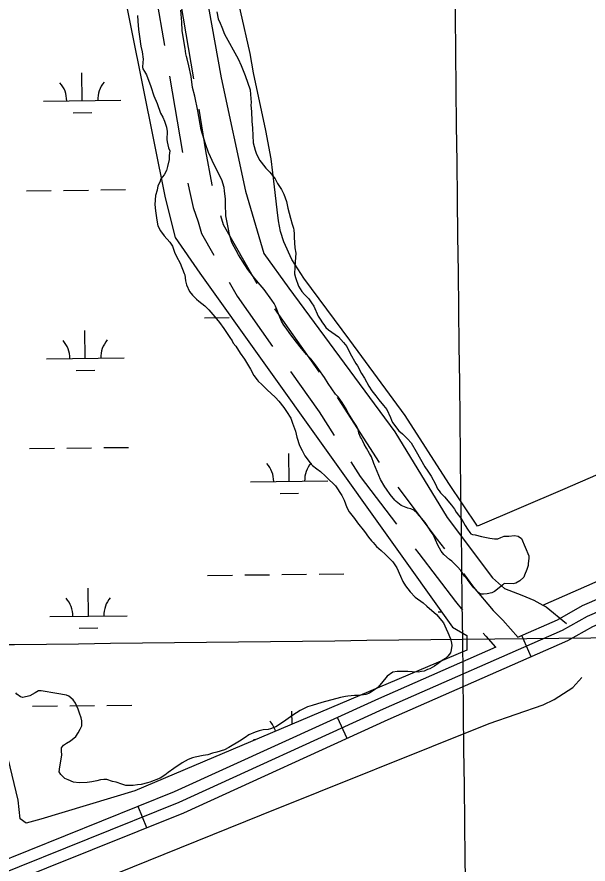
# Model space of a CAD drawing. Extents: x 3694830 to 3732949, y 415201 to 440970.
# Drawn here: x 3708994 to 3709732, y 426510 to 427603 of the extents above; entities that cross this region are included whole.
import ezdxf

# ---------------------------------------------------------------- set-up
doc = ezdxf.new("R2010")
doc.units = 0
for name, color, linetype in [('V-DTCH-CNTR', 7, 'Continuous'), ('V-GRID-MAJR', 7, 'Continuous'), ('V-ROAD-CNTR', 7, 'Continuous'), ('V-SITE-VEGE', 7, 'Continuous'), ('V-TOPO-SHOR', 7, 'Continuous'), ('V-WETL-SWMP', 7, 'Continuous')]:
    doc.layers.add(name, color=color, linetype=linetype)

msp = doc.modelspace()

# ---------------------------------------------------------------- linework, layer by layer
at = {"layer": 'V-DTCH-CNTR'}
for points in [[(3709294.88, 427555.874), (3709282.69, 427610.97500000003), (3709269.432, 427665.028), (3709257.328, 427729.646), (3709244.233, 427801.677), (3709230.321, 427900.153), (3709219.4930000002, 427989.083), (3709207.494, 428065.33400000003), (3709198.419, 428114.06200000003), (3709188.171, 428150.11100000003), (3709182.009, 428170.259), (3709176.932, 428193.572), (3709157.818, 428301.612), (3709145.6750000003, 428361.999), (3709128.572, 428458.39)], [(3710694.705, 427402.003), (3710582.699, 427353.84500000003), (3710424.551, 427290.24), (3710234.017, 427212.123), (3710089.1210000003, 427152.10000000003), (3710074.99, 427146.24700000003), (3709986.686, 427109.672), (3709812.639, 427041.981), (3709698.508, 426992.784), (3709588.629, 426945.664), (3709551.589, 427000.991), (3709495.2770000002, 427088.745), (3709423.716, 427185.628), (3709364.164, 427266.012), (3709349.048, 427289.943), (3709338.681, 427312.77400000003), (3709334.04, 427326.03500000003), (3709331.523, 427339.806), (3709330.065, 427354.094), (3709326.632, 427383.737), (3709322.2, 427419.733), (3709315.129, 427456.281), (3709299.414, 427530.98), (3709294.88, 427555.874)]]:
    msp.add_lwpolyline(points, dxfattribs=at)
at = {"layer": 'V-GRID-MAJR'}
for points in [[(3709640.947, 420742.549), (3709569.5810000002, 426799.866), (3709498.1780000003, 432860.268), (3709426.776, 438920.675), (3709426.74, 438923.75200000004)], [(3698983.973, 426676.689), (3704276.781, 426737.893), (3709569.5810000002, 426799.866), (3714862.3710000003, 426862.61), (3720155.153, 426926.124), (3725447.9250000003, 426990.407), (3730740.688, 427055.46), (3730740.6890000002, 427055.46)]]:
    msp.add_spline(points, degree=3, dxfattribs=at)
at = {"layer": 'V-ROAD-CNTR'}
for p, q in [((3709167.5208441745, 427664.67405071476), (3709184.1774316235, 427566.07147308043)), ((3709205.186382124, 427621.812174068), (3709221.8429696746, 427523.2095958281)), ((3709190.840066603, 427526.6304420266), (3709207.4966540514, 427428.02786439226)), ((3709326.5864450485, 427226.169883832), (3709384.3559139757, 427144.54467378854)), ((3709657.91364522, 426777.08542000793), (3709645.8276693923, 426804.5433650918)), ((3709420.1801206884, 426671.63463090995), (3709407.7441455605, 426698.935576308)), ((3709161.3556383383, 426556.26086165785), (3709150.160660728, 426584.09380599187))]:
    msp.add_line(p, q, dxfattribs=at)
for points in [[(3711462.359036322, 427535.351903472), (3710857.928245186, 427294.06838604), (3710331.805297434, 427082.8468084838), (3709866.70322764, 426888.0141981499), (3709730.497500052, 426829.267315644), (3709698.1535647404, 426811.1863518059), (3709466.740027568, 426709.326555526), (3709202.8505553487, 426589.1187959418), (3708967.389026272, 426494.410985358), (3708710.568539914, 426395.733182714), (3708365.9962290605, 426266.56944104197), (3707985.8839892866, 426120.327733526)], [(3711417.8005358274, 427533.7154459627), (3710852.3532563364, 427307.99435818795), (3710326.113308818, 427096.7247807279), (3709860.835239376, 426901.81917053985), (3709723.8505133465, 426842.73628870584), (3709691.4575781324, 426824.627324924), (3709640.500324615, 426802.19786892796)], [(3709228.505604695, 427483.76856453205), (3709237.52372328, 427430.3836955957), (3709245.5029617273, 427386.31860879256), (3709245.742971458, 427385.26889642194)], [(3709214.590720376, 427388.6621629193), (3709216.105038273, 427380.29939120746), (3709221.4456221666, 427356.94168417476), (3709227.7833392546, 427338.44642079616), (3709232.2933072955, 427323.3088728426), (3709248.2116415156, 427295.3330912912)], [(3709256.5900614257, 427346.8256039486), (3709260.064692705, 427335.16312715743), (3709303.497459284, 427258.8319248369)], [(3709267.9933055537, 427260.5676752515), (3709278.2667209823, 427242.5125934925), (3709324.0353847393, 427177.8438876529)], [(3710774.58641187, 427244.445485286), (3710337.49728605, 427068.96883623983), (3709872.5712159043, 426874.20922576), (3709737.1444867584, 426815.798342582), (3709704.849551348, 426797.74537868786), (3709472.871015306, 426695.636582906), (3709208.7615435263, 426575.32882352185), (3708972.878015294, 426480.45101327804), (3708715.891529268, 426381.70921076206), (3708371.3222184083, 426252.5464690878), (3707991.2699785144, 426106.32776152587)], [(3709347.1431724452, 427145.1938034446), (3709383.954265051, 427093.1816727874), (3709403.531500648, 427062.6380046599)], [(3709407.4637015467, 427111.8945897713), (3709408.839734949, 427109.9503272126), (3709461.5168850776, 427027.7654148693)], [(3709425.11650274, 427028.96189460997), (3709437.2723475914, 427009.99680175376), (3709484.1417489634, 426948.30968551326)], [(3709485.671388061, 426995.8849935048), (3709536.759812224, 426928.6450145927), (3709546.1816845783, 426916.27170751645)], [(3709508.3406712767, 426916.4602978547), (3709512.8821877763, 426910.48298540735), (3709560.150457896, 426848.4077630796), (3709569.496914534, 426837.3648740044)], [(3709570.414041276, 426884.44847967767), (3709583.5495421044, 426867.19823692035), (3709609.100450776, 426837.00970011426), (3709621.5599484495, 426824.32027852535), (3709641.2309498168, 426802.0622512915)], [(3709596.048306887, 426807.48304589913), (3709599.6020515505, 426803.86372147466), (3709612.1158996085, 426789.70411842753)], [(3709612.284755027, 426789.7784421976), (3709460.6090398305, 426723.0165281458), (3709196.93956717, 426602.90876836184), (3708961.90003725, 426508.370957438), (3708705.2455505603, 426409.75715466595), (3708360.6702397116, 426280.5924129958), (3707980.4980000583, 426134.3277055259)]]:
    msp.add_lwpolyline(points, dxfattribs=at)
at = {"layer": 'V-SITE-VEGE'}
for points in [[(3709237.4050000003, 427439.207), (3709231.929, 427457.119), (3709227.528, 427481.759), (3709223.511, 427500.608), (3709220.329, 427511.741), (3709218.645, 427526.219), (3709215.983, 427539.75), (3709213.73, 427548.93700000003), (3709212.8170000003, 427551.843), (3709211.912, 427555.231), (3709211.0700000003, 427562.468), (3709208.43, 427577.443), (3709207.127, 427585.654), (3709206.824, 427596.254), (3709205.6410000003, 427611.686)], [(3709251.839, 427609.462), (3709253.617, 427600.762)], [(3709149.654, 427604.925), (3709150.017, 427597.696), (3709150.791, 427586.602), (3709152.09, 427577.912), (3709153.806, 427565.36), (3709155.608, 427558.106), (3709156.89, 427548.452), (3709156.3370000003, 427544.126), (3709155.757, 427538.357)], [(3709253.617, 427600.762), (3709256.411, 427594.935), (3709258.2460000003, 427589.606), (3709261.952, 427580.876), (3709279.713, 427548.788), (3709283.426, 427540.536), (3709288.503, 427527.447), (3709294.935, 427509.036), (3709295.31, 427502.76900000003), (3709296.103, 427492.642), (3709296.048, 427489.271), (3709296.8710000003, 427481.07), (3709297.1410000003, 427468.543), (3709297.95, 427459.376), (3709299.079, 427440.575), (3709301.321, 427430.905), (3709303.166, 427426.05700000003), (3709307.363, 427417.798), (3709309.2490000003, 427415.358), (3709315.3850000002, 427408.031), (3709320.593, 427402.64400000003), (3709327.187, 427393.863), (3709330.46, 427388.03), (3709335.625, 427380.235), (3709338.419, 427374.409), (3709342.1070000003, 427364.713), (3709343.887, 427356.01300000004), (3709347.0470000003, 427343.439), (3709349.322, 427335.695), (3709351.159, 427330.364), (3709351.6, 427327.95), (3709352.001, 427323.12700000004), (3709351.919, 427318.31200000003), (3709352.654, 427304.813), (3709353.988, 427298.049), (3709353.318, 427286.982), (3709352.722, 427280.25), (3709352.093, 427271.591), (3709353.457, 427266.751), (3709357.6040000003, 427255.602), (3709361.823, 427248.788), (3709365.129, 427244.881), (3709370.81, 427239.005), (3709374.099, 427234.13300000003), (3709377.394, 427229.74), (3709382.954, 427216.645), (3709385.299, 427212.75200000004), (3709388.595, 427208.363), (3709389.997, 427205.93), (3709392.822, 427202.028), (3709396.144, 427199.083), (3709408.9990000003, 427190.197), (3709415.6180000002, 427182.86100000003), (3709419.861, 427177.491), (3709424.048, 427168.75), (3709431.5330000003, 427155.621), (3709433.89, 427152.69), (3709439.025, 427142.972), (3709442.772, 427136.646), (3709448.38, 427126.439), (3709452.134, 427120.596), (3709457.313, 427113.766), (3709461.088, 427108.885), (3709467.223, 427101.558), (3709471.469, 427096.188), (3709476.112, 427085.995), (3709477.5, 427082.599), (3709478.895, 427079.685), (3709486.903, 427068.956), (3709491.6520000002, 427065.021), (3709498.29, 427058.65), (3709503.012, 427053.272), (3709509.568, 427042.08400000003), (3709520.791, 427022.146), (3709524.551, 427016.78500000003), (3709528.7800000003, 427010.452), (3709534.379, 426999.762), (3709537.171, 426993.935), (3709539.055, 426991.494), (3709540.933, 426988.574), (3709546.147, 426983.67100000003), (3709555.117, 426972.923), (3709558.88, 426967.561), (3709561.223, 426963.668), (3709568.29, 426954.39900000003), (3709572.9760000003, 426946.612), (3709575.784, 426941.748), (3709578.6, 426937.367), (3709580.019, 426935.89900000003), (3709582.413, 426934.893), (3709585.774, 426934.357), (3709593.9250000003, 426932.292), (3709604.487, 426930.18700000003), (3709610.737, 426929.599), (3709615.071, 426929.528), (3709618.948, 426930.906), (3709623.3140000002, 426932.759), (3709629.091, 426932.661), (3709636.3310000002, 426933.505), (3709641.1380000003, 426932.94), (3709645.424, 426929.976)], [(3709155.757, 427538.357), (3709156.198, 427535.94), (3709158.549, 427532.531), (3709160.884, 427528.154), (3709166.89, 427513.124), (3709170.54, 427501.022), (3709174.71, 427491.319), (3709179.3140000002, 427478.719), (3709182.1210000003, 427473.855), (3709184.44, 427468.518), (3709185.361, 427466.093), (3709186.717, 427460.773), (3709187.5810000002, 427454.979), (3709187.411, 427444.868), (3709187.844, 427441.97000000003), (3709189.64, 427434.235), (3709191.02, 427430.358), (3709190.432, 427424.105), (3709190.342, 427418.809), (3709188.272, 427410.177), (3709186.738, 427404.903), (3709183.75, 427399.173), (3709179.809, 427393.942), (3709178.292, 427389.63300000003), (3709175.8030000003, 427384.86), (3709174.751, 427379.58), (3709172.703, 427372.389), (3709172.0270000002, 427360.843), (3709172.85, 427352.64), (3709174.572, 427340.569), (3709175.895, 427333.324), (3709179.16, 427327.00800000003), (3709183.87, 427320.667), (3709191.436, 427312.35000000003), (3709194.717, 427306.999), (3709197.475, 427299.245), (3709199.794, 427293.908), (3709204.461, 427285.161), (3709209.54, 427272.07), (3709210.47, 427270.129), (3709211.3030000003, 427262.408), (3709212.657, 427257.085), (3709216.853, 427248.827), (3709220.6240000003, 427243.949), (3709225.832, 427238.563), (3709228.679, 427236.105), (3709236.287, 427230.199), (3709241.4930000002, 427224.81200000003), (3709249.531, 427216.006), (3709255.188, 427208.686), (3709260.836, 427200.886), (3709268.826, 427189.192), (3709271.642, 427184.809), (3709273.038, 427181.897), (3709276.344, 427177.987), (3709281.9760000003, 427169.224), (3709287.622, 427161.42100000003), (3709295.589, 427148.283), (3709299.7830000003, 427140.023), (3709304.029, 427134.653), (3709305.44, 427132.704), (3709310.1890000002, 427128.771), (3709317.289, 427121.427), (3709321.559, 427117.501), (3709327.722, 427111.617), (3709331.9820000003, 427107.21), (3709338.5840000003, 427098.912), (3709341.865, 427093.558), (3709347.504, 427085.276), (3709349.7970000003, 427078.493), (3709353.478, 427068.319), (3709355.276, 427060.581), (3709358.948, 427049.92100000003), (3709362.2120000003, 427043.607), (3709365.4620000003, 427036.329), (3709373.949, 427025.591), (3709375.3710000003, 427024.121), (3709381.074, 427019.689), (3709385.836, 427016.238), (3709392.4760000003, 427010.346), (3709396.262, 427006.428), (3709402.898, 427000.055), (3709405.265, 426997.607), (3709413.248, 426985.43200000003), (3709416.5130000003, 426979.116), (3709419.728, 426969.91000000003), (3709423.001, 426964.075), (3709429.6040000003, 426955.777), (3709433.839, 426949.92600000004), (3709442.801, 426938.697), (3709447.9760000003, 426931.38300000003), (3709451.755, 426926.984), (3709454.122, 426924.537), (3709458.3740000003, 426919.648), (3709464.061, 426914.256), (3709469.759, 426909.343), (3709479.227, 426899.549), (3709484.394, 426891.756), (3709489.029, 426881.082), (3709492.287, 426874.28500000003), (3709495.568, 426868.931)], [(3709645.424, 426929.976), (3709655.1580000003, 426907.657), (3709655.095, 426903.80700000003), (3709654.026, 426897.563), (3709653.985, 426895.156), (3709652.451, 426889.88300000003), (3709649.44, 426882.71), (3709648.4280000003, 426879.837), (3709643.532, 426875.102), (3709638.186, 426872.305), (3709634.799, 426871.397), (3709623.244, 426871.594), (3709621.295, 426870.181), (3709618.845, 426867.813), (3709610.5470000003, 426861.211), (3709607.151, 426859.824), (3709601.349, 426858.476), (3709596.526, 426858.075), (3709592.674, 426858.141), (3709589.344, 426860.606), (3709584.1380000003, 426865.993), (3709580.359, 426870.39), (3709575.649, 426876.73), (3709571.87, 426881.129), (3709567.176, 426888.433), (3709562.924, 426893.321), (3709555.343, 426900.673), (3709552.488, 426902.648), (3709545.369, 426909.029), (3709541.59, 426913.428), (3709537.3880000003, 426921.205), (3709531.3570000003, 426934.793), (3709528.068, 426939.66500000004), (3709523.847, 426946.479), (3709521.022, 426950.378), (3709516.779, 426955.748), (3709513.947, 426959.168), (3709510.6350000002, 426962.597), (3709506.365, 426966.521), (3709502.537, 426968.03), (3709498.701, 426969.058), (3709490.091, 426972.575), (3709483.431, 426977.504), (3709482.02, 426979.454), (3709475.882, 426986.782), (3709471.182, 426993.603), (3709468.823, 426996.534), (3709463.199, 427005.781), (3709454.882, 427026.632), (3709451.659, 427035.354), (3709449.324, 427039.729), (3709445.103, 427046.542), (3709442.295, 427051.406), (3709439.971, 427056.262), (3709439.0470000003, 427058.68700000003), (3709437.636, 427060.637), (3709436.704, 427062.57800000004), (3709435.318, 427065.974), (3709434.886, 427068.87), (3709433.505, 427072.746), (3709432.108, 427075.661), (3709428.346, 427081.02), (3709422.258, 427091.238), (3709418.0470000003, 427098.53500000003), (3709413.828, 427105.348), (3709408.653, 427112.66000000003), (3709405.339, 427116.086), (3709395.937, 427129.732), (3709391.253, 427137.516), (3709383.716, 427147.75800000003), (3709379.491, 427154.091), (3709373.362, 427161.898), (3709367.6720000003, 427167.294), (3709359.65, 427177.061), (3709354.9420000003, 427183.404), (3709347.3910000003, 427192.681), (3709340.34, 427202.91500000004), (3709338.453, 427205.354), (3709335.648, 427210.218), (3709333.327, 427215.555), (3709327.785, 427229.617), (3709325.918, 427233.023), (3709323.102, 427237.401), (3709313.218, 427251.053), (3709305.186, 427260.341), (3709299.529, 427267.661), (3709291.98, 427276.938), (3709288.234, 427283.264), (3709279.778, 427295.929), (3709271.379, 427311.965), (3709268.18, 427322.13300000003), (3709266.849, 427328.898), (3709263.771, 427346.29000000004), (3709263.069, 427361.713), (3709263.1750000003, 427367.972), (3709261.909, 427378.591), (3709261.502, 427382.93), (3709258.291, 427392.617), (3709248.505, 427412.049), (3709241.071, 427428.068), (3709237.4050000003, 427439.207)], [(3709495.568, 426868.931), (3709501.6950000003, 426861.12200000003), (3709508.323, 426854.268), (3709518.313, 426846.87700000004), (3709523.054, 426842.45900000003), (3709535.877, 426831.648), (3709544.847, 426820.9), (3709548.0870000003, 426813.14), (3709550.411, 426808.282), (3709553.653, 426800.522), (3709555.001, 426794.72000000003), (3709555.433, 426791.822), (3709554.853, 426786.053), (3709553.825, 426782.217), (3709550.383, 426777.941), (3709547.444, 426775.10000000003), (3709543.063, 426772.284), (3709537.699, 426768.522), (3709533.31, 426765.22500000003), (3709526.984, 426761.479), (3709524.08, 426760.566), (3709519.714, 426758.712), (3709516.3370000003, 426758.286), (3709512.468, 426757.389), (3709504.2800000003, 426757.526), (3709498.5130000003, 426758.106), (3709485.031, 426758.333), (3709479.235, 426757.469), (3709471.924, 426752.294), (3709464.5470000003, 426743.268), (3709460.119, 426737.563), (3709449.394, 426730.036), (3709444.554, 426728.674), (3709435.381, 426727.382), (3709429.596, 426727.001), (3709421.393, 426726.17600000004), (3709418.014, 426725.75200000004), (3709411.731, 426724.412), (3709387.544, 426718.07800000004), (3709374.9590000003, 426714.436), (3709369.149, 426712.61), (3709359.437, 426707.957), (3709350.182, 426701.852), (3709337.9990000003, 426693.387), (3709328.256, 426686.809), (3709321.465, 426684.034), (3709318.08, 426683.129), (3709311.811, 426682.75200000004), (3709306.49, 426681.396), (3709301.653, 426680.034), (3709293.4020000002, 426676.319), (3709288.531, 426673.03), (3709281.2260000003, 426668.34), (3709267.595, 426659.898), (3709261.77, 426657.107), (3709252.083, 426653.9), (3709246.281, 426652.552), (3709240.471, 426650.723), (3709234.196, 426649.865), (3709224.044, 426647.631), (3709220.657, 426646.723), (3709214.838, 426644.413), (3709207.062, 426640.211), (3709196.347, 426633.166), (3709189.0330000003, 426627.99), (3709184.636, 426624.21400000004), (3709178.793, 426620.46), (3709165.223, 426615.389), (3709162.315, 426614.476), (3709154.09, 426612.206), (3709149.269, 426611.805), (3709143.955, 426610.933), (3709134.325, 426611.094), (3709129.054, 426612.628), (3709121.8710000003, 426615.158), (3709117.073, 426616.202), (3709109.89, 426618.731), (3709106.038, 426618.797), (3709101.696, 426618.391), (3709096.8570000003, 426617.025), (3709090.574, 426615.686), (3709084.299, 426614.83), (3709074.177, 426614.51900000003), (3709066.964, 426615.123), (3709059.79, 426618.13300000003), (3709055.489, 426620.132), (3709050.273, 426625.03500000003), (3709048.4050000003, 426628.441), (3709049.001, 426635.173), (3709051.66, 426650.058), (3709051.279, 426655.84500000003), (3709051.34, 426659.695), (3709053.806, 426663.026), (3709057.705, 426665.85000000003), (3709063.051, 426668.64900000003), (3709069.8910000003, 426674.31200000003), (3709072.861, 426679.08), (3709075.349, 426683.854), (3709077.348, 426688.155), (3709077.454, 426694.413), (3709076.555, 426698.282)], [(3709076.555, 426698.282), (3709074.735, 426704.57300000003), (3709072.8910000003, 426709.423), (3709069.168, 426717.191), (3709066.352, 426721.574), (3709060.657, 426726.485), (3709057.7830000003, 426727.49700000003), (3709045.2970000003, 426729.635), (3709025.132, 426733.346), (3709021.761, 426733.403), (3709017.378, 426730.587), (3709010.571, 426726.849), (3709001.383, 426724.597), (3708998.5100000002, 426725.608), (3708993.752, 426729.059), (3708992.333, 426730.53)]]:
    msp.add_lwpolyline(points, dxfattribs=at)
at = {"layer": 'V-TOPO-SHOR'}
for points in [[(3709088.274, 428464.97500000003), (3709185.929, 427921.571), (3709257.412, 427524.34500000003), (3709288.8710000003, 427378.118), (3709312.464, 427297.531), (3709344.843, 427252.821), (3709481.701, 427067.567), (3709549.438, 426956.969), (3709607.958, 426879.237), (3709623.6950000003, 426865.347), (3709645.823, 426856.686), (3709661.628, 426850.196), (3709673.236, 426843.87), (3709677.414, 426841.59500000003), (3709703.54, 426820.07800000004)], [(3709673.236, 426843.87), (3709872.058, 426931.027), (3710158.559, 427047.558), (3710553.7490000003, 427207.19800000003), (3710814.666, 427317.771), (3711108.917, 427435.781), (3711200.52, 427471.306), (3711249.426, 427490.20300000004), (3711285.159, 427506.898), (3711310.059, 427522.91500000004), (3711323.3140000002, 427534.398), (3711335.049, 427548.99), (3711337.406, 427552.836), (3711356.927, 427573.548)], [(3708008.372, 426064.313), (3708325.0700000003, 426183.667), (3708713.244, 426337.181), (3708908.2260000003, 426413.038), (3709037.739, 426463.425), (3709309.4820000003, 426573.129), (3709603.735, 426691.136), (3709673.574, 426715.25800000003), (3709687.56, 426722.094), (3709711.679, 426737.34500000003), (3709723.398, 426750.446)]]:
    msp.add_lwpolyline(points, dxfattribs=at)
at = {"layer": 'V-WETL-SWMP'}
for p, q in [((3709078.0901575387, 427494.9057425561), (3709077.6608064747, 427530.9031821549)), ((3709028.0937136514, 427494.30942163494), (3709128.086601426, 427495.5020634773)), ((3709066.2750475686, 427479.3327230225), (3709090.2733406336, 427479.6189570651)), ((3709006.0640688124, 427378.6064578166), (3709038.061792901, 427378.98810320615)), ((3709054.0606549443, 427379.1789259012), (3709086.058379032, 427379.5605712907)), ((3709102.057241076, 427379.75139398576), (3709134.0549651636, 427380.13303937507)), ((3709236.0336135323, 427214.83652314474), (3709268.0313376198, 427215.2181685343)), ((3709082.057778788, 427162.25440315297), (3709081.628427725, 427198.25184275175)), ((3709032.061334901, 427161.65808223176), (3709132.0542226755, 427162.8507240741)), ((3709070.2426688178, 427146.6813836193), (3709094.2409618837, 427146.967617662)), ((3709010.0316900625, 427045.9551184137), (3709042.0294141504, 427046.33676380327)), ((3709058.0282761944, 427046.5275864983), (3709090.026000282, 427046.90923188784)), ((3709106.0248623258, 427047.1000545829), (3709138.0225864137, 427047.4816999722)), ((3709345.4056188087, 427003.52191027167), (3709344.9762677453, 427039.51934987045)), ((3709295.409174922, 427002.9255893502), (3709395.4020626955, 427004.1182311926)), ((3709333.5905088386, 426987.948890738), (3709357.5888019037, 426988.23512478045)), ((3709240.001234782, 426882.1851837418), (3709271.9989588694, 426882.5668291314)), ((3709287.9978209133, 426882.75765182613), (3709319.9955450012, 426883.13929721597)), ((3709335.9944070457, 426883.3301199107), (3709367.992131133, 426883.7117653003)), ((3709383.9909931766, 426883.90258799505), (3709415.988717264, 426884.2842333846)), ((3709086.025400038, 426829.60306375), (3709085.596048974, 426865.60050334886)), ((3709036.0289561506, 426829.0067428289), (3709136.021843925, 426830.1993846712)), ((3709537.9012593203, 426834.992707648), (3709542.223934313, 426835.04426534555)), ((3709074.210290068, 426814.03004421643), (3709098.208583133, 426814.31627825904)), ((3709013.9993113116, 426713.3037790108), (3709045.9970353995, 426713.6854244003)), ((3709061.995897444, 426713.87624709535), (3709093.9936215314, 426714.2578924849)), ((3709109.992483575, 426714.4487151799), (3709141.990207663, 426714.83036056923)), ((3709349.1426885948, 426690.2003526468), (3709348.943888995, 426706.86801046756)), ((3709299.376796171, 426670.27424994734), (3709302.1394497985, 426670.30720085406))]:
    msp.add_line(p, q, dxfattribs=at)
msp.add_lwpolyline([(3709082.257, 427881.04000000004), (3709185.096, 427369.597), (3709198.0670000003, 427318.429), (3709229.893, 427272.463), (3709556.237, 426815.419), (3709574.947, 426804.50200000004), (3709574.776, 426785.695), (3709145.914, 426604.188), (3709024.673, 426567.67), (3709005.818, 426562.467), (3708997.806, 426567.914), (3708995.339, 426592.118), (3708982.393, 426645.973)], dxfattribs=at)
for centre, radius, start, end in [((3709133.323501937, 427496.03936234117), 35.24628790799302, 139.91152657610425, 181.45518490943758), ((3709022.8454877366, 427494.7216615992), 35.24628790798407, 359.9115295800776, 41.45518791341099), ((3709026.8131089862, 427162.070322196), 35.24628790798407, 359.9115295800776, 41.45518791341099), ((3709137.2911231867, 427163.38802293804), 35.24628790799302, 139.91152657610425, 181.45518490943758), ((3709290.1609490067, 427003.33782931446), 35.24628790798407, 359.9115295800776, 41.45518791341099), ((3709400.638963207, 427004.6555300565), 35.24628790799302, 139.91152657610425, 181.45518490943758), ((3709030.7807302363, 426829.4189827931), 35.24628790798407, 359.9115295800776, 41.45518791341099), ((3709141.2587444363, 426830.7366835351), 35.24628790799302, 139.91152657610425, 181.45518490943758), ((3709294.1285702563, 426670.6864899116), 35.24628790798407, 17.28695823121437, 41.45518791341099)]:
    msp.add_arc(centre, radius, start, end, dxfattribs=at)

doc.saveas('drawing.dxf')
